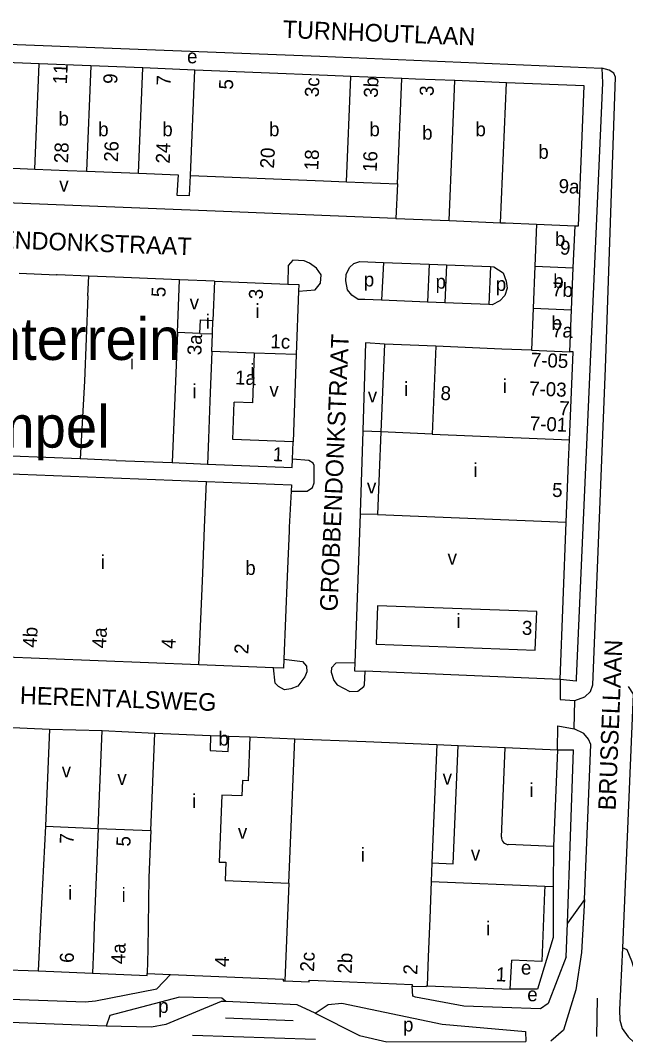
# Model space of a CAD drawing. Extents: x 159675 to 162108, y 386471 to 388472.
# Drawn here: x 161596.5 to 161769.3, y 387458.8 to 387748.6 of the extents above; entities that cross this region are included whole.
import ezdxf

# ---------------------------------------------------------------- set-up
doc = ezdxf.new("R2010")
doc.units = 0
for name, color, linetype in [('BLT_Basislijn', 7, 'Continuous'), ('BLT_Bebouwing', 7, 'Continuous'), ('BLT_Centroide', 7, 'Continuous'), ('BLT_Huisnummer', 7, 'Continuous'), ('BLT_Huisnummer_reeks', 7, 'Continuous'), ('BLT_Onderverdeling_panden', 7, 'Continuous'), ('BLT_Sport_parknaam', 7, 'Continuous'), ('BLT_Straatnaam', 7, 'Continuous'), ('BLT_Vlakafsluiter', 7, 'Continuous')]:
    doc.layers.add(name, color=color, linetype=linetype)

msp = doc.modelspace()

# ---------------------------------------------------------------- linework, layer by layer
at = {"layer": 'BLT_Basislijn'}
for p, q in [((161654.49, 387694.13), (161584.04, 387696.85)), ((161703.73, 387692.14), (161654.49, 387694.13)), ((161700.18, 387679.6), (161699.64, 387668.78)), ((161700.18, 387679.6), (161713.24, 387679.08)), ((161713.24, 387679.08), (161712.75, 387668.25)), ((161713.24, 387679.08), (161718.1, 387678.89)), ((161718.1, 387678.89), (161717.67, 387668.05)), ((161718.1, 387678.89), (161730.73, 387678.39)), ((161730.73, 387678.39), (161730.22, 387667.54)), ((161651.95, 387674.24), (161641.96, 387674.65)), ((161712.75, 387668.25), (161699.64, 387668.78)), ((161717.67, 387668.05), (161712.75, 387668.25)), ((161730.22, 387667.54), (161717.67, 387668.05)), ((161700.43, 387656.28), (161695.04, 387656.62)), ((161675.22, 387653.28), (161674.35, 387628.4)), ((161699.4, 387631.24), (161694.31, 387631.45)), ((161693.49, 387607.83), (161692, 387565.39)), ((161698.44, 387607.71), (161693.49, 387607.83)), ((161750.61, 387560.63), (161752.28, 387605.5)), ((161750.61, 387560.63), (161694.91, 387563.02)), ((161755.11, 387560.18), (161750.61, 387560.63)), ((161604.84, 387546.53), (161619.83, 387546.13)), ((161618.74, 387518.19), (161619.83, 387546.13)), ((161619.83, 387546.13), (161634.91, 387545.35)), ((161662, 387544.26), (161674.82, 387543.75)), ((161715.36, 387542.11), (161721.45, 387541.85)), ((161721.45, 387541.85), (161734.9, 387541.27)), ((161749.81, 387540.64), (161754.41, 387540.58)), ((161752.65, 387491.2), (161754.41, 387540.58)), ((161746.2, 387501.72), (161748.63, 387501.62)), ((161757.53, 387497.91), (161752.65, 387491.2)), ((161752.3, 387481.54), (161752.65, 387491.2)), ((161635.51, 387472.43), (161639.39, 387476.51)), ((161761.16, 387469.81), (161760.96, 387458.88)), ((161655.05, 387464.16), (161674.4, 387463.38)), ((161645.64, 387459.21), (161680.78, 387458.11))]:
    msp.add_line(p, q, dxfattribs=at)
for points in [[(161481.91, 387746.11), (161681.98, 387738.41), (161762.51, 387734.95)], [(161762.51, 387734.95), (161762.66, 387730.75), (161755.15, 387560.96), (161755.11, 387560.18)], [(161763.55, 387649.41), (161766.37, 387732.44), (161765.88, 387733.52), (161764.55, 387734.45), (161762.51, 387734.95)], [(161675.89, 387671.35), (161680.67, 387671.81), (161682.23, 387673.68), (161682.38, 387676.05), (161681.08, 387677.92), (161679.04, 387679.39), (161677.5, 387679.99), (161674.25, 387680.2), (161672.96, 387678.72), (161672.89, 387673.39)], [(161699.64, 387668.78), (161694.88, 387668.97), (161692.98, 387669.05), (161691.13, 387670.23), (161689.86, 387671.81), (161689.4, 387674.3), (161689.47, 387676.14), (161690.42, 387678.15), (161691.69, 387679.28), (161693.45, 387679.87), (161700.18, 387679.6)], [(161730.73, 387678.39), (161731.64, 387678.35), (161734.29, 387676.6), (161735.22, 387674.2), (161735.42, 387672.26), (161734.79, 387670.14), (161733.37, 387668.6), (161731.19, 387667.5), (161730.22, 387667.54)], [(161695.04, 387656.62), (161694.31, 387631.65), (161694.31, 387631.45)], [(161754.8, 387554.64), (161757.63, 387555.75), (161759.22, 387557.23), (161759.95, 387559.09), (161763.55, 387649.41)], [(161694.31, 387631.45), (161693.5, 387608.13), (161693.49, 387607.83)], [(161673.82, 387614.34), (161678.37, 387614.4), (161679.91, 387615.41), (161680.36, 387616.71), (161680.38, 387621.69), (161680.06, 387622.33), (161678.85, 387623.06), (161674.16, 387623.49)], [(161671.75, 387566.42), (161677.07, 387565.82), (161678.21, 387564.47), (161678.26, 387562.88), (161677.67, 387561.45), (161675.7, 387558.71), (161673.7, 387557.98), (161671.91, 387557.71), (161670.19, 387558.63), (161669.24, 387559.63), (161668.81, 387563.96)], [(161692, 387565.39), (161686.55, 387565.3), (161685.28, 387563.93), (161685.25, 387562.77), (161685.98, 387560.33), (161686.97, 387559.14), (161690.53, 387557.23), (161692.85, 387557.31), (161694.51, 387558.68), (161694.76, 387559.15), (161694.91, 387563.02)], [(161692, 387565.39), (161691.92, 387563.15), (161694.91, 387563.02)], [(161750.61, 387560.63), (161750.55, 387554.99), (161754.8, 387554.64)], [(161770.02, 387558.68), (161771.41, 387556.51), (161768.37, 387484.14)], [(161749.81, 387540.64), (161749.88, 387547.44), (161754.54, 387546.63)], [(161757.53, 387497.91), (161759.3, 387542.11), (161758.68, 387543.67), (161757.37, 387545.22), (161754.54, 387546.63)], [(161714, 387508.36), (161720.05, 387508.11), (161721.45, 387541.85)], [(161748.65, 387513.06), (161748.63, 387501.62)], [(161748.63, 387501.62), (161748.6, 387487.06), (161744.08, 387472.37), (161736.27, 387472.35)], [(161757.53, 387497.91), (161756.7, 387482.85), (161755.01, 387472.12), (161751.54, 387460.61), (161747.91, 387457.49)], [(161768.37, 387484.14), (161767.56, 387466.45), (161767.65, 387463.55), (161768.28, 387461.12), (161770.02, 387458.75), (161771.68, 387457.16), (161773.59, 387456.01), (161776.03, 387455.44)], [(161772.3, 387476.41), (161771.06, 387480.34), (161769.74, 387483.59), (161768.37, 387484.14)], [(161752.3, 387481.54), (161747.12, 387468.28), (161744.98, 387466.77), (161723.09, 387467.49), (161709.26, 387470.02), (161708.54, 387470.33), (161708.38, 387473.26)], [(161435.48, 387475.82), (161596.39, 387469.43), (161614.99, 387468.76), (161617.97, 387468.99), (161635.51, 387472.43)], [(161655.17, 387468.82), (161654.03, 387469.82), (161641.93, 387470.03), (161622.11, 387464.86), (161620.99, 387461.84)], [(161620.99, 387461.84), (161442.4, 387468.68)], [(161655.17, 387468.82), (161653.88, 387468.8), (161638.01, 387462.3), (161633.92, 387461.52), (161620.99, 387461.84)], [(161680.63, 387465.48), (161675.57, 387467.88), (161655.17, 387468.82)], [(161680.63, 387465.48), (161684.41, 387467.96), (161688.24, 387468.36), (161716.95, 387462.4), (161740.69, 387460.24), (161740.76, 387457.47)], [(161680.63, 387465.48), (161693.33, 387459.13), (161701.13, 387457.3), (161740.76, 387457.47)]]:
    msp.add_lwpolyline(points, dxfattribs=at)
at = {"layer": 'BLT_Bebouwing'}
for p, q in [((161601.86, 387736.23), (161587.06, 387736.83)), ((161616.62, 387735.64), (161601.86, 387736.23)), ((161631.51, 387735.03), (161616.62, 387735.64)), ((161646.31, 387734.43), (161631.51, 387735.03)), ((161684.23, 387732.9), (161646.31, 387734.43)), ((161690.81, 387732.63), (161684.23, 387732.9)), ((161705.36, 387732.04), (161690.81, 387732.63)), ((161683, 387702.85), (161689.58, 387702.58)), ((161689.58, 387702.58), (161704.13, 387701.98)), ((161704.13, 387701.98), (161703.73, 387692.14)), ((161703.73, 387692.14), (161718.89, 387691.52)), ((161718.89, 387691.52), (161733.58, 387690.91)), ((161733.58, 387690.91), (161735.03, 387690.86)), ((161735.03, 387690.86), (161743.84, 387690.49)), ((161743.84, 387690.49), (161743.35, 387678.51)), ((161754.34, 387678.06), (161754.84, 387690.04)), ((161743.35, 387678.51), (161742.86, 387666.52)), ((161753.85, 387666.07), (161754.34, 387678.06)), ((161596.16, 387676.49), (161606.85, 387676.07)), ((161625.92, 387675.29), (161616.03, 387675.68)), ((161641.96, 387674.65), (161625.92, 387675.29)), ((161641.37, 387659.61), (161641.96, 387674.65)), ((161651.95, 387674.24), (161651.5, 387663.02)), ((161651.95, 387674.24), (161672.89, 387673.39)), ((161675.89, 387671.35), (161675.22, 387653.28)), ((161742.86, 387666.52), (161742.37, 387654.54)), ((161753.36, 387654.1), (161753.85, 387666.07)), ((161647.77, 387659.35), (161641.37, 387659.61)), ((161700.43, 387656.28), (161699.4, 387631.24)), ((161715.08, 387655.66), (161700.43, 387656.28)), ((161733.96, 387654.88), (161715.08, 387655.66)), ((161742.37, 387654.54), (161733.96, 387654.88)), ((161675.22, 387653.28), (161663.26, 387653.72)), ((161753.24, 387629.03), (161753.98, 387647.16)), ((161657.14, 387629.09), (161657.56, 387639.75)), ((161674.35, 387628.4), (161657.14, 387629.09)), ((161699.4, 387631.24), (161698.44, 387607.71)), ((161752.98, 387622.69), (161753.24, 387629.03)), ((161674.16, 387623.49), (161674.35, 387628.4)), ((161613.62, 387623.54), (161593.98, 387624.32)), ((161623.86, 387623.13), (161613.62, 387623.54)), ((161623.86, 387623.13), (161639.89, 387622.5)), ((161752.28, 387605.5), (161752.98, 387622.69)), ((161639.89, 387622.5), (161649.91, 387622.1)), ((161591.45, 387619.42), (161649.62, 387617.1)), ((161698.44, 387607.71), (161752.28, 387605.5)), ((161673.25, 387603.06), (161672.72, 387589.99)), ((161672.72, 387589.99), (161671.75, 387566.42)), ((161647.51, 387564.83), (161589.34, 387567.18)), ((161668.81, 387563.96), (161647.51, 387564.83)), ((161578.31, 387547.6), (161604.84, 387546.53)), ((161604.84, 387546.53), (161603.91, 387523.5)), ((161633.77, 387517.59), (161634.91, 387545.35)), ((161634.91, 387545.35), (161650.84, 387544.71)), ((161650.84, 387544.71), (161656.02, 387544.5)), ((161656.02, 387544.5), (161662, 387544.26)), ((161673.16, 387502.61), (161674.82, 387543.75)), ((161674.82, 387543.75), (161695.09, 387542.93)), ((161695.09, 387542.93), (161715.36, 387542.11)), ((161715.36, 387542.11), (161714, 387508.36)), ((161733.84, 387515.67), (161734.9, 387541.27)), ((161734.9, 387541.27), (161749.81, 387540.64)), ((161749.81, 387540.64), (161748.65, 387513.06)), ((161603.91, 387523.5), (161603.72, 387518.8)), ((161603.72, 387518.8), (161618.74, 387518.19)), ((161618.74, 387518.19), (161633.77, 387517.59)), ((161748.65, 387513.06), (161735.76, 387513.6)), ((161714, 387508.36), (161713.79, 387503.03)), ((161654.95, 387503.34), (161673.16, 387502.61)), ((161736.27, 387472.35), (161736.75, 387480.62)), ((161575.9, 387478.49), (161601.57, 387477.53)), ((161601.57, 387477.53), (161617.08, 387476.91)), ((161632.75, 387476.78), (161639.39, 387476.51)), ((161708.38, 387473.26), (161708.56, 387473.25)), ((161712.58, 387473.3), (161736.27, 387472.35))]:
    msp.add_line(p, q, dxfattribs=at)
for points in [[(161720.53, 387731.42), (161709.29, 387731.88), (161705.36, 387732.04)], [(161735.29, 387730.82), (161720.53, 387731.42)], [(161756.7, 387710.76), (161757.48, 387729.91), (161735.29, 387730.82)], [(161754.84, 387690.04), (161755.85, 387690), (161756.7, 387710.76)], [(161585.83, 387706.81), (161600.63, 387706.2)], [(161600.63, 387706.2), (161610, 387705.82), (161615.39, 387705.62)], [(161615.39, 387705.62), (161630.28, 387705.01)], [(161630.28, 387705.01), (161641.56, 387704.55), (161641.23, 387698.8), (161644.84, 387698.66), (161645.08, 387704.4)], [(161645.08, 387704.4), (161683, 387702.85)], [(161616.03, 387675.68), (161607.07, 387676.04), (161606.85, 387676.07)], [(161672.89, 387673.39), (161675.96, 387673.27), (161675.89, 387671.35)], [(161647.77, 387659.35), (161647.92, 387663.17), (161651.5, 387663.02)], [(161663.26, 387653.72), (161662.74, 387639.56), (161657.56, 387639.75)], [(161753.98, 387647.16), (161754.26, 387654.07), (161753.36, 387654.1)], [(161649.91, 387622.1), (161674.07, 387621.14), (161674.16, 387623.49)], [(161649.62, 387617.1), (161673.92, 387616.14), (161673.82, 387614.34)], [(161673.82, 387614.34), (161673.29, 387604.1), (161673.25, 387603.06)], [(161743.89, 387580.01), (161698.5, 387581.68), (161698.1, 387570.72), (161743.43, 387569.06)], [(161743.43, 387569.06), (161743.89, 387580.01)], [(161671.75, 387566.42), (161671.65, 387563.85), (161668.81, 387563.96)], [(161662, 387544.26), (161661.5, 387531.77), (161659.93, 387531.84), (161659.75, 387527.44), (161654.06, 387527.67), (161653.28, 387508.59), (161655.16, 387508.56), (161654.95, 387503.34)], [(161733.84, 387515.67), (161733.87, 387515.27), (161733.97, 387514.89), (161734.15, 387514.53), (161734.4, 387514.21), (161734.7, 387513.95), (161735.05, 387513.76), (161735.43, 387513.64), (161735.76, 387513.6)], [(161713.79, 387503.03), (161746.2, 387501.72)], [(161746.2, 387501.72), (161746.14, 387500), (161745.34, 387480.28), (161736.75, 387480.62)], [(161617.08, 387476.91), (161632.73, 387476.28), (161632.75, 387476.78)], [(161639.39, 387476.51), (161671.52, 387475.22), (161671.5, 387474.74), (161672.03, 387474.72)], [(161672.03, 387474.72), (161678.93, 387474.44), (161678.95, 387474.91), (161681.56, 387474.8)], [(161681.56, 387474.8), (161708.39, 387473.72), (161708.38, 387473.26)], [(161708.56, 387473.25), (161712.42, 387473.09), (161712.43, 387473.31), (161712.58, 387473.3)]]:
    msp.add_lwpolyline(points, dxfattribs=at)
at = {"layer": 'BLT_Onderverdeling_panden'}
for p, q in [((161600.63, 387706.2), (161601.86, 387736.23)), ((161616.62, 387735.64), (161615.39, 387705.62)), ((161630.28, 387705.01), (161631.51, 387735.03)), ((161645.08, 387704.4), (161646.31, 387734.43)), ((161689.58, 387702.58), (161690.81, 387732.63)), ((161704.13, 387701.98), (161705.36, 387732.04)), ((161733.58, 387690.91), (161735.29, 387730.82)), ((161743.84, 387690.49), (161754.84, 387690.04)), ((161743.35, 387678.51), (161754.34, 387678.06)), ((161615.8, 387670.02), (161616.03, 387675.68)), ((161615.8, 387670.02), (161614.84, 387645.71)), ((161742.86, 387666.52), (161753.85, 387666.07)), ((161651.39, 387659.21), (161651.5, 387663.02)), ((161641.37, 387659.61), (161639.89, 387622.5)), ((161647.77, 387659.35), (161651.39, 387659.21)), ((161651.18, 387654.17), (161651.39, 387659.21)), ((161715.08, 387655.66), (161714.06, 387630.64)), ((161742.37, 387654.54), (161753.36, 387654.1)), ((161651.18, 387654.17), (161650.62, 387640.03)), ((161663.26, 387653.72), (161651.18, 387654.17)), ((161614.84, 387645.71), (161613.62, 387623.54)), ((161650.62, 387640.03), (161650.2, 387629.36)), ((161650.2, 387629.36), (161649.91, 387622.1)), ((161714.06, 387630.64), (161699.4, 387631.24)), ((161714.06, 387630.64), (161753.24, 387629.03)), ((161649.1, 387604.03), (161649.62, 387617.1)), ((161648.57, 387590.96), (161649.1, 387604.03)), ((161647.51, 387564.83), (161648.57, 387590.96)), ((161603.72, 387518.8), (161602.27, 387491.28)), ((161618.74, 387518.19), (161617.62, 387490.47)), ((161633.77, 387517.59), (161633.23, 387504.22)), ((161633.23, 387504.22), (161632.87, 387483.68)), ((161673.16, 387502.61), (161672.03, 387474.72)), ((161713.79, 387503.03), (161713.36, 387492.49)), ((161713.36, 387492.49), (161712.92, 387481.59)), ((161602.27, 387491.28), (161601.57, 387477.53)), ((161617.62, 387490.47), (161617.36, 387483.95)), ((161617.36, 387483.95), (161617.08, 387476.91)), ((161632.87, 387483.68), (161632.75, 387476.78)), ((161712.92, 387481.59), (161712.58, 387473.3))]:
    msp.add_line(p, q, dxfattribs=at)
for points in [[(161719.74, 387712.24), (161720.53, 387731.42)], [(161718.89, 387691.52), (161719.74, 387712.24)], [(161650.84, 387544.71), (161650.66, 387540.38), (161655.84, 387540.16), (161656.02, 387544.5)]]:
    msp.add_lwpolyline(points, dxfattribs=at)
at = {"layer": 'BLT_Vlakafsluiter'}
msp.add_line((161754.54, 387546.63), (161754.8, 387554.64), dxfattribs=at)

# ---------------------------------------------------------------- texts
at = {"layer": 'BLT_Centroide'}
for s, p in [('e', (161644.1, 387736.35)), ('b', (161607.42, 387718.59)), ('b', (161618.75, 387715.56)), ('b', (161637.04, 387715.56)), ('b', (161667.49, 387715.56)), ('b', (161696.14, 387715.56)), ('b', (161711.2, 387714.59)), ('b', (161726.4, 387715.56)), ('b', (161744.34, 387709.13)), ('v', (161607.63, 387699.78)), ('b', (161749.09, 387684.28)), ('p', (161694.54, 387672.72)), ('p', (161715.03, 387672.1)), ('b', (161748.61, 387672.28)), ('p', (161732.21, 387671.44)), ('v', (161644.85, 387666.18)), ('i', (161663.59, 387663.75)), ('i', (161649.44, 387660.73)), ('b', (161748.11, 387660.31)), ('i', (161627.8, 387649.09)), ('i', (161662.14, 387646.67)), ('i', (161734.16, 387642.34)), ('i', (161645.64, 387640.86)), ('v', (161667.6, 387641.29)), ('i', (161706.01, 387641.51)), ('v', (161695.68, 387639.7)), ('i', (161725.84, 387618.38)), ('v', (161695.44, 387613.69)), ('i', (161619.48, 387592.12)), ('b', (161660.72, 387590.47)), ('v', (161718.45, 387593.43)), ('i', (161720.98, 387575.38)), ('b', (161653.07, 387541.82)), ('v', (161608.33, 387532.73)), ('v', (161624.21, 387530.61)), ('v', (161717.05, 387530.7)), ('i', (161741.83, 387527.16)), ('i', (161645.51, 387524.02)), ('v', (161658.61, 387515.25)), ('i', (161693.7, 387508.66)), ('v', (161725.1, 387509.03)), ('i', (161610.16, 387497.86)), ('i', (161625.42, 387497.25)), ('i', (161729.41, 387487.69)), ('e', (161739.38, 387476.49)), ('e', (161741.19, 387468.9)), ('p', (161635.87, 387465.57)), ('p', (161705.73, 387460.28))]:
    msp.add_text(s, height=4, dxfattribs=at).set_placement(p)
at = {"layer": 'BLT_Huisnummer'}
for s, rotation, p in [('9', 357.6557, (161750.47, 387681.84)), ('5', 87.7241, (161637.92, 387669.61)), ('7b', 357.6555, (161748.21, 387669.93)), ('7a', 357.734, (161748.2, 387658.31)), ('3a', 87.7301, (161648.17, 387653.05)), ('5', 357.6557, (161748.22, 387612.75)), ('3', 357.7342, (161739.6, 387573.43)), ('2', 87.6809, (161661.58, 387567.83)), ('4', 87.6899, (161655.97, 387478.63)), ('1', 357.6888, (161732.17, 387474.62))]:
    msp.add_text(s, height=4, rotation=rotation, dxfattribs=at).set_placement(p)
at = {"layer": 'BLT_Huisnummer_reeks'}
for s, rotation, p in [('11', 87.4963, (161609.81, 387730.3)), ('9', 87.4963, (161624.15, 387730.4)), ('7', 87.4963, (161639.36, 387729.9)), ('5', 87.6555, (161657.19, 387728.8)), ('3c', 87.6555, (161681.67, 387726.64)), ('3b', 87.6564, (161698.51, 387726.48)), ('3', 87.6555, (161714.44, 387726.97)), ('28', 87.635, (161610.12, 387707.8)), ('26', 87.4963, (161624.35, 387708.17)), ('24', 87.5112, (161639.15, 387707.7)), ('20', 87.5112, (161668.92, 387706.29)), ('18', 87.5112, (161681.54, 387705.77)), ('16', 87.5112, (161698.21, 387705.31)), ('9a', 357.6578, (161750.07, 387699.4)), ('3', 87.8926, (161665.71, 387669.01)), ('1c', 357.8888, (161667.83, 387655.15)), ('7-05', 357.6557, (161742.12, 387649.87)), ('1a', 357.728, (161657.75, 387644.82)), ('8', 357.6557, (161716.37, 387640.37)), ('7-03', 357.6557, (161741.65, 387641.68)), ('7', 357.6557, (161750.23, 387636.07)), ('7-01', 357.6557, (161741.83, 387631.71)), ('1', 357.7311, (161668.51, 387622.94)), ('4b', 87.6779, (161601.22, 387569.64)), ('4a', 87.6822, (161621.01, 387569.5)), ('4', 87.6822, (161640.8, 387569.34)), ('7', 87.6921, (161611.73, 387513.73)), ('5', 87.6871, (161627.9, 387512.96)), ('4a', 88.9952, (161626.46, 387479.43)), ('6', 87.6921, (161611.73, 387479.77)), ('2c', 87.6899, (161680.34, 387477.25)), ('2b', 87.6899, (161691.08, 387476.72)), ('2', 87.6899, (161709.78, 387476.39))]:
    msp.add_text(s, height=4, rotation=rotation, dxfattribs=at).set_placement(p)
at = {"layer": 'BLT_Sport_parknaam'}
for s, p in [('Bedrijventerrein', (161529.85, 387651.77)), ('De Tempel', (161543.54, 387626.77))]:
    msp.add_text(s, height=12, dxfattribs=at).set_placement(p)
at = {"layer": 'BLT_Straatnaam'}
for s, height, rotation, p in [('TURNHOUTLAAN', 5, 357.7105, (161671.32, 387743.62)), ('GROBBENDONKSTRAAT', 4.9999, 357.8521, (161566.25, 387684.57)), ('GROBBENDONKSTRAAT', 5, 87.6076, (161686.99, 387579.98)), ('BRUSSELLAAN', 5, 87.7132, (161766.41, 387523.26)), ('HERENTALSWEG', 5, 357.8769, (161596.33, 387553.73))]:
    msp.add_text(s, height=height, rotation=rotation, dxfattribs=at).set_placement(p)

doc.saveas('drawing.dxf')
